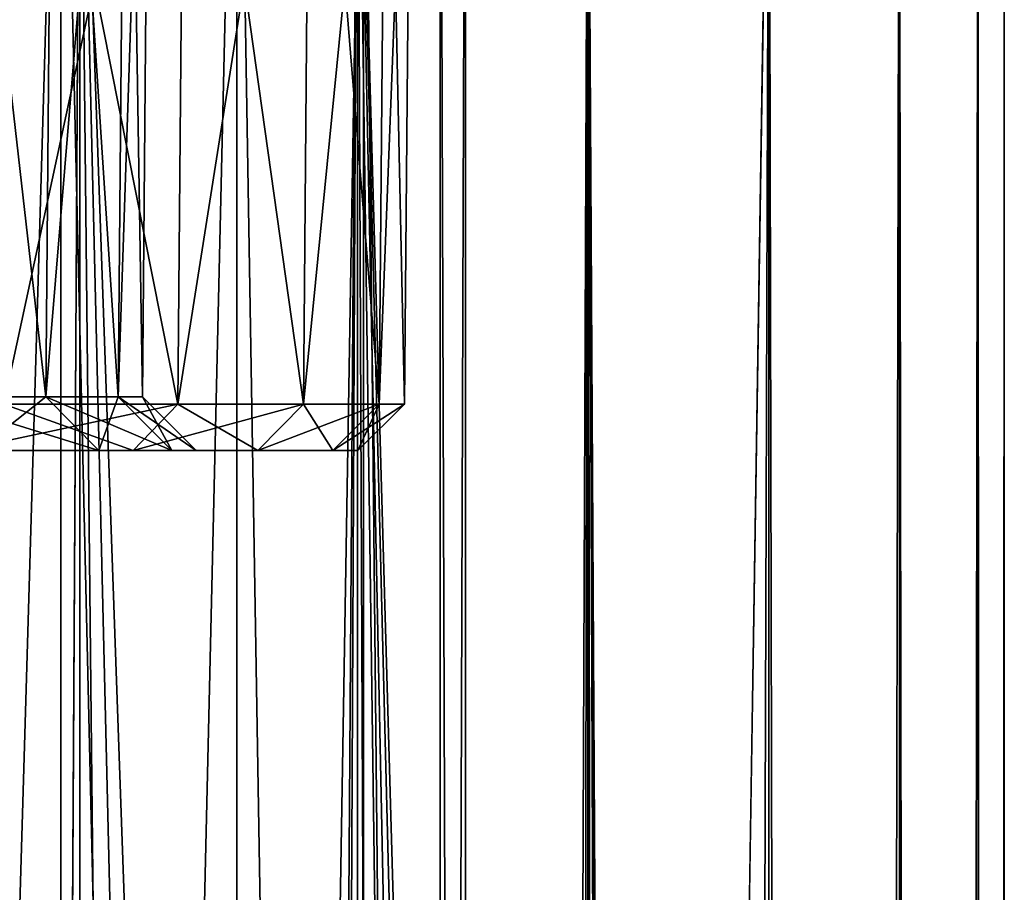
# Model space of a CAD drawing. Header units: metres. Extents: x -24 to 24, y -69 to 184.
# Tile 831 of 896: x 20.59 to 24.25, y 140.56 to 143.8. Entities that reach past the tile are written whole.
import ezdxf

# ---------------------------------------------------------------- set-up
doc = ezdxf.new("R2010")
doc.units = ezdxf.units.M
for name, color, linetype in [('367', 7, 'CONTINUOUS'), ('369', 7, 'CONTINUOUS'), ('554', 2, 'CONTINUOUS'), ('563', 2, 'CONTINUOUS'), ('583', 7, 'CONTINUOUS'), ('593', 7, 'CONTINUOUS'), ('595', 7, 'CONTINUOUS'), ('598', 7, 'CONTINUOUS'), ('600', 7, 'CONTINUOUS')]:
    doc.layers.add(name, color=color, linetype=linetype)

msp = doc.modelspace()

# ---------------------------------------------------------------- linework, layer by layer
at = {"layer": '367'}
for points in [[(20.817383, 145.2, -12.437807), (19.618662, -68.3, -14.253792), (19.618662, 145.2, -14.253792)], [(20.817383, -68.3, -12.437807), (19.618662, -68.3, -14.253792), (20.817383, 145.2, -12.437807)], [(21.848495, 145.2, -10.521681), (20.817383, -68.3, -12.437807), (20.817383, 145.2, -12.437807)], [(21.848495, -68.3, -10.521681), (20.817383, -68.3, -12.437807), (21.848495, 145.2, -10.521681)], [(22.703696, 145.2, -8.520839), (21.848495, -68.3, -10.521681), (21.848495, 145.2, -10.521681)], [(22.703696, -68.3, -8.520839), (21.848495, -68.3, -10.521681), (22.703696, 145.2, -8.520839)], [(23.376099, 145.2, -6.451394), (22.703696, -68.3, -8.520839), (22.703696, 145.2, -8.520839)], [(23.376099, -68.3, -6.451393), (22.703696, -68.3, -8.520839), (23.376099, 145.2, -6.451394)], [(23.860293, 145.2, -4.330005), (23.376099, -68.3, -6.451393), (23.376099, 145.2, -6.451394)], [(23.860293, -68.3, -4.330005), (23.376099, -68.3, -6.451393), (23.860293, 145.2, -4.330005)], [(24.152377, 145.2, -2.173753), (23.860293, -68.3, -4.330005), (23.860293, 145.2, -4.330005)], [(24.152377, -68.3, -2.173753), (23.860293, -68.3, -4.330005), (24.152377, 145.2, -2.173753)], [(24.25, 145.2), (24.152377, -68.3, -2.173753), (24.152377, 145.2, -2.173753)], [(24.25, -68.3), (24.152377, -68.3, -2.173753), (24.25, 145.2)]]:
    msp.add_3dface(points, dxfattribs=at)
at = {"layer": '369'}
for points in [[(20.687431, 122.485987, 12.652774), (19.618662, 145.2, 14.253792), (20.23192, 122.978127, 13.369065)], [(20.817383, 145.2, 12.437807), (19.618662, 145.2, 14.253792), (20.687431, 122.485987, 12.652774)], [(21.062739, 121.973118, 12.017634), (20.817383, 145.2, 12.437807), (20.687431, 122.485987, 12.652774)], [(21.385313, 121.418737, 11.433761), (20.817383, 145.2, 12.437807), (21.062739, 121.973118, 12.017634)], [(21.680097, 120.784281, 10.864433), (20.817383, 145.2, 12.437807), (21.385313, 121.418737, 11.433761)], [(21.848495, 145.2, 10.521681), (20.817383, 145.2, 12.437807), (21.680097, 120.784281, 10.864433)], [(21.957548, 120.038796, 10.292162), (21.848495, 145.2, 10.521681), (21.680097, 120.784281, 10.864433)], [(22.20531, 119.207753, 9.746112), (21.848495, 145.2, 10.521681), (21.957548, 120.038796, 10.292162)], [(22.3994, 118.388768, 9.291359), (21.848495, 145.2, 10.521681), (22.20531, 119.207753, 9.746112)], [(22.544064, 117.604392, 8.934633), (21.848495, 145.2, 10.521681), (22.3994, 118.388768, 9.291359)], [(22.655235, 116.805375, 8.648864), (21.848495, 145.2, 10.521681), (22.544064, 117.604392, 8.934633)], [(22.703696, 145.2, 8.520839), (21.848495, 145.2, 10.521681), (22.655235, 116.805375, 8.648864)], [(22.745888, 115.900009, 8.40756), (22.703696, 145.2, 8.520839), (22.655235, 116.805375, 8.648864)], [(22.821783, 114.768286, 8.199311), (22.703696, 145.2, 8.520839), (22.745888, 115.900009, 8.40756)], [(22.854321, 114.074619, 8.108176), (22.703696, 145.2, 8.520839), (22.821783, 114.768286, 8.199311)], [(22.88287, 113.273149, 8.027252), (22.703696, 145.2, 8.520839), (22.854321, 114.074619, 8.108176)], [(23.376099, 145.2, 6.451394), (22.703696, 145.2, 8.520839), (22.88287, 113.273149, 8.027252)], [(23.376099, -68.3, 6.451394), (23.376099, 145.2, 6.451394), (22.88287, 113.273149, 8.027252)], [(23.376099, 145.2, 6.451394), (23.860293, -68.3, 4.330005), (23.860293, 145.2, 4.330005)], [(23.376099, -68.3, 6.451394), (23.860293, -68.3, 4.330005), (23.376099, 145.2, 6.451394)], [(23.860293, 145.2, 4.330005), (24.152377, -68.3, 2.173753), (24.152377, 145.2, 2.173753)], [(23.860293, -68.3, 4.330005), (24.152377, -68.3, 2.173753), (23.860293, 145.2, 4.330005)], [(24.152377, -68.3, 2.173753), (24.25, -68.3), (24.152377, 145.2, 2.173753)], [(24.25, -68.3), (24.25, 145.2), (24.152377, 145.2, 2.173753)]]:
    msp.add_3dface(points, dxfattribs=at)
at = {"layer": '554'}
for points in [[(20.747507, 145.7, -8.037627), (19.917383, 145.7, -9.917678), (19.917416, 117.5, -9.917613)], [(20.747541, 117.5, -8.03754), (20.747507, 145.7, -8.037627), (19.917416, 117.5, -9.917613)], [(21.400625, 117.5, -6.088987), (20.747507, 145.7, -8.037627), (20.747541, 117.5, -8.03754)], [(21.400621, 145.7, -6.089002), (20.747507, 145.7, -8.037627), (21.400625, 117.5, -6.088987)], [(21.871138, 117.5, -4.088499), (21.400621, 145.7, -6.089002), (21.400625, 117.5, -6.088987)], [(21.871151, 145.7, -4.088427), (21.400621, 145.7, -6.089002), (21.871138, 117.5, -4.088499)], [(22.155077, 117.5, -2.053064), (21.871151, 145.7, -4.088427), (21.871138, 117.5, -4.088499)], [(22.155085, 145.7, -2.052971), (21.871151, 145.7, -4.088427), (22.155077, 117.5, -2.053064)], [(22.25, 117.5), (22.155085, 145.7, -2.052971), (22.155077, 117.5, -2.053064)], [(22.25, 145.7), (22.155085, 145.7, -2.052971), (22.25, 117.5)]]:
    msp.add_3dface(points, dxfattribs=at)
at = {"layer": '563'}
for points in [[(19.917383, 145.7, 9.917678), (20.747507, 145.7, 8.037627), (19.917416, 117.5, 9.917613)], [(19.917416, 117.5, 9.917613), (20.747507, 145.7, 8.037627), (20.747541, 117.5, 8.03754)], [(20.747507, 145.7, 8.037627), (21.400621, 145.7, 6.089002), (20.747541, 117.5, 8.03754)], [(20.747541, 117.5, 8.03754), (21.400621, 145.7, 6.089002), (21.400625, 117.5, 6.088987)], [(21.400621, 145.7, 6.089002), (21.871151, 145.7, 4.088427), (21.400625, 117.5, 6.088987)], [(21.400625, 117.5, 6.088987), (21.871151, 145.7, 4.088427), (21.871138, 117.5, 4.088499)], [(21.871138, 117.5, 4.088499), (21.871151, 145.7, 4.088427), (22.155077, 117.5, 2.053064)], [(21.871151, 145.7, 4.088427), (22.155085, 145.7, 2.052971), (22.155077, 117.5, 2.053064)], [(22.25, 145.7), (22.25, 117.5), (22.155077, 117.5, 2.053064)], [(22.155085, 145.7, 2.052971), (22.25, 145.7), (22.155077, 117.5, 2.053064)]]:
    msp.add_3dface(points, dxfattribs=at)
at = {"layer": '583'}
for points in [[(20.374585, 142.2, -7.892957), (21.015878, 142.2, -5.97958), (20.438788, 142.2, -5.815355)], [(20.888142, 142.2, 3.904864), (20.374585, 142.2, 7.892957), (20.438788, 142.2, 5.815355)], [(21.015878, 142.2, 5.97958), (20.374585, 142.2, 7.892957), (20.888142, 142.2, 3.904864)], [(20.438788, 142.2, -5.815355), (21.015878, 142.2, -5.97958), (20.888142, 142.2, -3.904864)], [(20.888142, 142.2, -3.904864), (21.015878, 142.2, -5.97958), (21.159371, 142.2, -1.96048)], [(21.159371, 142.2, 1.96048), (21.015878, 142.2, 5.97958), (20.888142, 142.2, 3.904864)], [(21.015878, 142.2, -5.97958), (21.477935, 142.2, -4.015079), (21.159371, 142.2, -1.96048)], [(21.249998, 142.2, 0), (21.015878, 142.2, 5.97958), (21.159371, 142.2, 1.96048)], [(21.477935, 142.2, -4.015079), (21.015878, 142.2, 5.97958), (21.249998, 142.2, 0)], [(21.477935, 142.2, 4.015079), (21.015878, 142.2, 5.97958), (21.477935, 142.2, -4.015079)], [(21.159371, 142.2, -1.96048), (21.477935, 142.2, -4.015079), (21.249998, 142.2, 0)], [(21.756808, 142.2, -2.015895), (21.477935, 142.2, 4.015079), (21.477935, 142.2, -4.015079)], [(21.756808, 142.2, 2.015895), (21.477935, 142.2, 4.015079), (21.756808, 142.2, -2.015895)], [(21.85, 142.2), (21.756808, 142.2, 2.015895), (21.756808, 142.2, -2.015895)]]:
    msp.add_3dface(points, dxfattribs=at)
at = {"layer": '593'}
for points in [[(20.691552, 142.4, 3.868095), (20.438788, 142.2, 5.815355), (20.246422, 142.4, 5.760633)], [(20.246422, 142.4, -5.760633), (20.888142, 142.2, -3.904864), (20.691552, 142.4, -3.868095)], [(20.438788, 142.2, -5.815355), (20.888142, 142.2, -3.904864), (20.246422, 142.4, -5.760633)], [(20.888142, 142.2, 3.904864), (20.438788, 142.2, 5.815355), (20.691552, 142.4, 3.868095)], [(20.960223, 142.4, 1.942044), (20.888142, 142.2, 3.904864), (20.691552, 142.4, 3.868095)], [(20.691552, 142.4, -3.868095), (21.159371, 142.2, -1.96048), (20.960223, 142.4, -1.942044)], [(20.888142, 142.2, -3.904864), (21.159371, 142.2, -1.96048), (20.691552, 142.4, -3.868095)], [(21.159371, 142.2, 1.96048), (20.888142, 142.2, 3.904864), (20.960223, 142.4, 1.942044)], [(21.05, 142.4, 0), (21.159371, 142.2, 1.96048), (20.960223, 142.4, 1.942044)], [(20.960223, 142.4, -1.942044), (21.249998, 142.2, 0), (21.05, 142.4, 0)], [(21.159371, 142.2, -1.96048), (21.249998, 142.2, 0), (20.960223, 142.4, -1.942044)], [(21.249998, 142.2, 0), (21.159371, 142.2, 1.96048), (21.05, 142.4, 0)]]:
    msp.add_3dface(points, dxfattribs=at)
at = {"layer": '595'}
for points in [[(21.181995, 142.372709, -6.026837), (20.374585, 142.2, -7.892957), (20.535633, 142.372709, -7.955342)], [(21.015878, 142.2, -5.97958), (20.374585, 142.2, -7.892957), (21.181995, 142.372709, -6.026837)], [(20.374585, 142.2, 7.892957), (21.015878, 142.2, 5.97958), (20.535633, 142.372709, 7.955342)], [(20.535633, 142.372709, 7.955342), (21.015878, 142.2, 5.97958), (21.181995, 142.372709, 6.026837)], [(21.6477, 142.372709, -4.046825), (21.015878, 142.2, -5.97958), (21.181995, 142.372709, -6.026837)], [(21.477935, 142.2, -4.015079), (21.015878, 142.2, -5.97958), (21.6477, 142.372709, -4.046825)], [(21.015878, 142.2, 5.97958), (21.477935, 142.2, 4.015079), (21.181995, 142.372709, 6.026837)], [(21.181995, 142.372709, 6.026837), (21.477935, 142.2, 4.015079), (21.6477, 142.372709, 4.046825)], [(21.92878, 142.372709, -2.031822), (21.477935, 142.2, -4.015079), (21.6477, 142.372709, -4.046825)], [(21.756808, 142.2, -2.015895), (21.477935, 142.2, -4.015079), (21.92878, 142.372709, -2.031822)], [(21.477935, 142.2, 4.015079), (21.756808, 142.2, 2.015895), (21.6477, 142.372709, 4.046825)], [(21.6477, 142.372709, 4.046825), (21.756808, 142.2, 2.015895), (21.92878, 142.372709, 2.031822)], [(22.022709, 142.372709, 0), (21.756808, 142.2, -2.015895), (21.92878, 142.372709, -2.031822)], [(21.85, 142.2), (21.756808, 142.2, -2.015895), (22.022709, 142.372709, 0)], [(21.756808, 142.2, 2.015895), (21.85, 142.2), (21.92878, 142.372709, 2.031822)], [(21.92878, 142.372709, 2.031822), (21.85, 142.2), (22.022709, 142.372709, 0)]]:
    msp.add_3dface(points, dxfattribs=at)
at = {"layer": '598'}
for points in [[(20.561013, 145.5, 7.965379), (20.535633, 142.372709, 7.955342), (21.181995, 142.372709, 6.026837)], [(21.208255, 145.5, -6.034269), (21.181995, 142.372709, -6.026837), (20.535633, 142.372709, -7.955342)], [(20.561013, 145.5, -7.965379), (21.208255, 145.5, -6.034269), (20.535633, 142.372709, -7.955342)], [(21.208255, 145.5, 6.034269), (20.561013, 145.5, 7.965379), (21.181995, 142.372709, 6.026837)], [(21.208255, 145.5, 6.034269), (21.181995, 142.372709, 6.026837), (21.6477, 142.372709, 4.046825)], [(21.674557, 145.5, -4.051677), (21.6477, 142.372709, -4.046825), (21.181995, 142.372709, -6.026837)], [(21.208255, 145.5, -6.034269), (21.674557, 145.5, -4.051677), (21.181995, 142.372709, -6.026837)], [(21.674557, 145.5, 4.051677), (21.208255, 145.5, 6.034269), (21.6477, 142.372709, 4.046825)], [(21.674557, 145.5, 4.051677), (21.6477, 142.372709, 4.046825), (21.92878, 142.372709, 2.031822)], [(21.955939, 145.5, -2.034517), (21.92878, 142.372709, -2.031822), (21.6477, 142.372709, -4.046825)], [(21.674557, 145.5, -4.051677), (21.955939, 145.5, -2.034517), (21.6477, 142.372709, -4.046825)], [(21.955939, 145.5, 2.034517), (21.674557, 145.5, 4.051677), (21.92878, 142.372709, 2.031822)], [(21.955939, 145.5, 2.034517), (21.92878, 142.372709, 2.031822), (22.022709, 142.372709, 0)], [(22.05, 145.5), (22.022709, 142.372709, 0), (21.92878, 142.372709, -2.031822)], [(21.955939, 145.5, -2.034517), (22.05, 145.5), (21.92878, 142.372709, -2.031822)], [(22.05, 145.5), (21.955939, 145.5, 2.034517), (22.022709, 142.372709, 0)]]:
    msp.add_3dface(points, dxfattribs=at)
at = {"layer": '600'}
for points in [[(20.276906, 146.031693, -5.769306), (20.246422, 142.4, -5.760633), (20.691552, 142.4, -3.868095)], [(20.722706, 146.031693, 3.873919), (20.691552, 142.4, 3.868095), (20.246422, 142.4, 5.760633)], [(20.276906, 146.031693, 5.769306), (20.722706, 146.031693, 3.873919), (20.246422, 142.4, 5.760633)], [(20.722706, 146.031693, -3.873919), (20.276906, 146.031693, -5.769306), (20.691552, 142.4, -3.868095)], [(20.722706, 146.031693, -3.873919), (20.691552, 142.4, -3.868095), (20.960223, 142.4, -1.942044)], [(20.991782, 146.031693, 1.944968), (20.960223, 142.4, 1.942044), (20.691552, 142.4, 3.868095)], [(20.722706, 146.031693, 3.873919), (20.991782, 146.031693, 1.944968), (20.691552, 142.4, 3.868095)], [(20.991782, 146.031693, -1.944968), (20.722706, 146.031693, -3.873919), (20.960223, 142.4, -1.942044)], [(20.991782, 146.031693, -1.944968), (20.960223, 142.4, -1.942044), (21.05, 142.4, 0)], [(21.081693, 146.031693, 0), (21.05, 142.4, 0), (20.960223, 142.4, 1.942044)], [(20.991782, 146.031693, 1.944968), (21.081693, 146.031693, 0), (20.960223, 142.4, 1.942044)], [(21.081693, 146.031693, 0), (20.991782, 146.031693, -1.944968), (21.05, 142.4, 0)]]:
    msp.add_3dface(points, dxfattribs=at)

doc.saveas('drawing.dxf')
